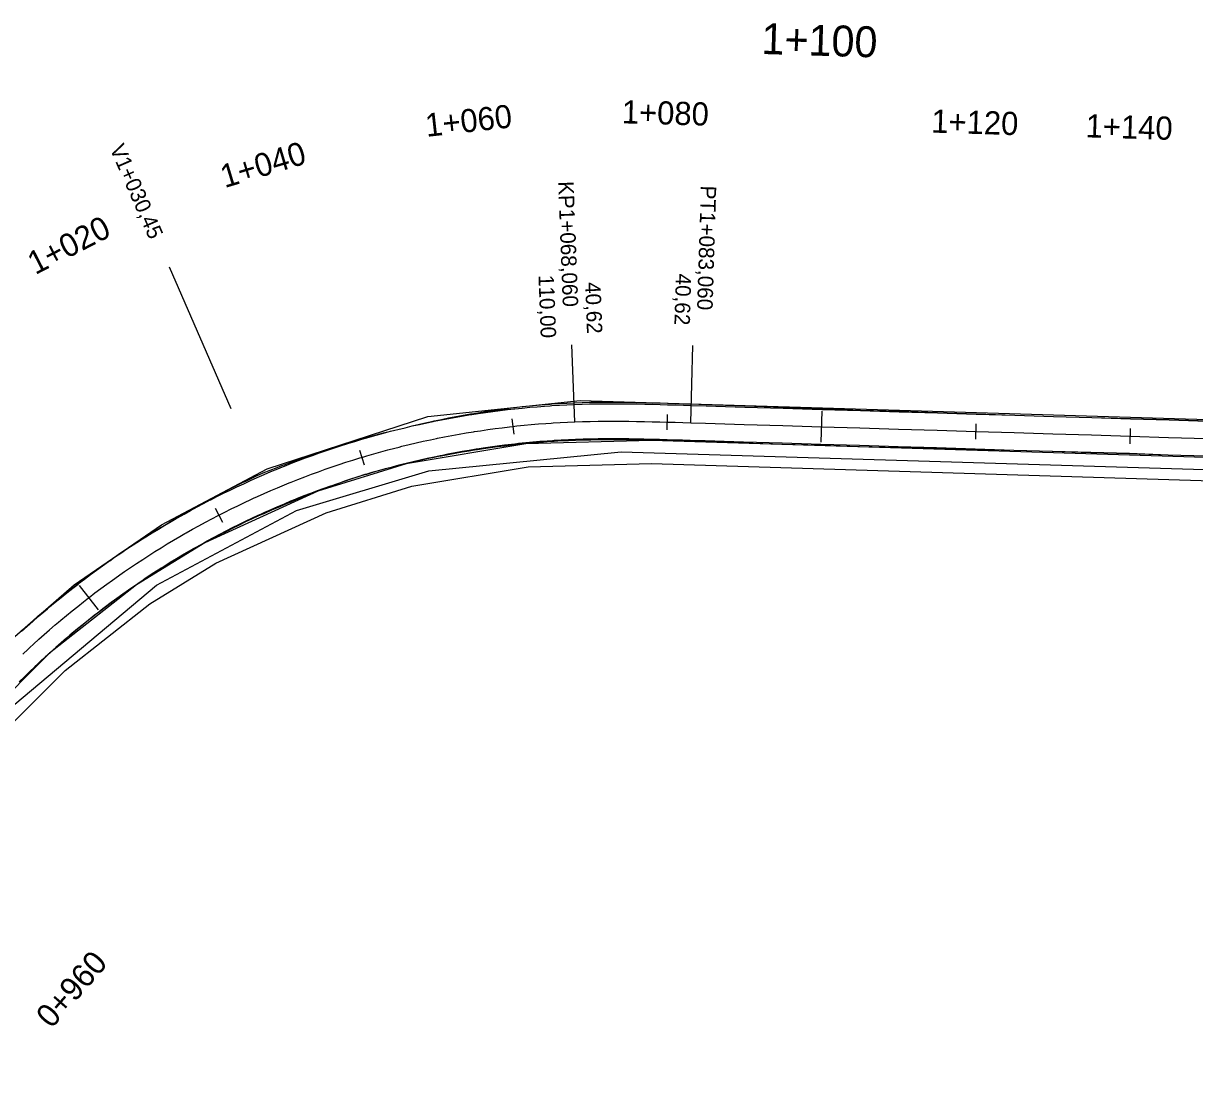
# Model space of a CAD drawing. Extents: x -636600 to -628587, y -1090963 to -1085869.
# Drawn here: x -634303.4 to -634151.7, y -1088699.1 to -1088562.7 of the extents above; entities that cross this region are included whole.
import ezdxf

# ---------------------------------------------------------------- set-up
doc = ezdxf.new("R2010")
doc.units = 0
for name, color, linetype in [('01_PARCELY_NÁVRH_PC', 7, 'Continuous'), ('06_ÚSES_IP_NAVRH', 7, 'Continuous'), ('HEKTOMETRY100', 7, 'Continuous'), ('HEKTOMETRY20', 7, 'Continuous'), ('HL_BODY', 7, 'Continuous'), ('POLOMERY', 7, 'Continuous'), ('situace_osa', 7, 'Continuous'), ('situace_těleso', 7, 'Continuous'), ('situace_vozovka', 7, 'Continuous'), ('VRCHOLY', 7, 'Continuous')]:
    doc.layers.add(name, color=color, linetype=linetype)

msp = doc.modelspace()

# ---------------------------------------------------------------- linework, layer by layer
at = {"layer": '01_PARCELY_NÁVRH_PC'}
for points in [[(-634307.58, -1088644.7), (-634296.89, -1088635.39), (-634285.58, -1088627.65), (-634271.87, -1088620.39), (-634251.06, -1088613.63), (-634231.34, -1088611.54), (-634018.85, -1088617.95), (-634004.45, -1088619.13)], [(-634005.25, -1088624.55), (-634020.85, -1088622.9), (-634222.07, -1088616.71), (-634238.37, -1088617.13), (-634253.85, -1088619.72), (-634265.32, -1088623.27), (-634279.95, -1088629.95), (-634288.79, -1088635.41), (-634300.06, -1088644.25), (-634308.04, -1088652.24)], [(-634005.25, -1088624.55), (-634020.85, -1088622.9), (-634222.07, -1088616.71), (-634238.37, -1088617.13), (-634253.85, -1088619.72), (-634265.32, -1088623.27), (-634279.95, -1088629.95), (-634288.79, -1088635.41), (-634300.06, -1088644.25), (-634308.04, -1088652.24)], [(-634305.84, -1088654.29), (-634298.06, -1088646.5), (-634287.07, -1088637.87), (-634278.53, -1088632.6), (-634264.25, -1088626.08), (-634253.15, -1088622.64), (-634238.08, -1088620.13), (-634222.07, -1088619.71), (-634021.05, -1088625.89), (-634005.7, -1088627.52)]]:
    msp.add_lwpolyline(points, dxfattribs=at)
at = {"layer": '06_ÚSES_IP_NAVRH'}
msp.add_lwpolyline([(-634392.93, -1088699.07), (-634347.41, -1088695.15), (-634340.15, -1088691.27), (-634304.55, -1088650.87), (-634286.21, -1088635.43), (-634268.08, -1088625.78), (-634250.92, -1088620.63), (-634226, -1088618.17), (-634020.69, -1088624.38), (-633993.52, -1088628.05), (-633949.57, -1088642.4), (-633878.78, -1088663.35), (-633857.08, -1088670.7), (-633808.78, -1088683.89)], dxfattribs=at)
at = {"layer": 'HEKTOMETRY100'}
for points in [[(-634200.02, -1088612.94), (-634200.14, -1088616.93)], [(-634296.22, -1088635.5), (-634293.78, -1088638.66)]]:
    msp.add_lwpolyline(points, dxfattribs=at)
at = {"layer": 'HEKTOMETRY20'}
for points in [[(-634240.16, -1088613.91), (-634239.93, -1088615.89)], [(-634220.04, -1088613.33), (-634220.1, -1088615.33)], [(-634180.06, -1088614.55), (-634180.12, -1088616.54)], [(-634160.07, -1088615.16), (-634160.13, -1088617.16)], [(-634259.9, -1088617.95), (-634259.32, -1088619.86)], [(-634278.59, -1088625.49), (-634277.68, -1088627.27)]]:
    msp.add_lwpolyline(points, dxfattribs=at)
at = {"layer": 'HL_BODY'}
for points in [[(-634232.01, -1088614.3), (-634232.39, -1088604.31)], [(-634217.01, -1088614.42), (-634216.71, -1088604.42)]]:
    msp.add_lwpolyline(points, dxfattribs=at)
at = {"layer": 'POLOMERY'}
for points in [[(-634232.01, -1088614.3), (-634232.39, -1088604.31)], [(-634217.01, -1088614.42), (-634216.71, -1088604.42)]]:
    msp.add_lwpolyline(points, dxfattribs=at)
at = {"layer": 'situace_osa'}
msp.add_lwpolyline([(-634303.54, -1088644.39), (-634302.85, -1088643.74), (-634302.63, -1088643.53), (-634302.16, -1088643.1), (-634301.46, -1088642.46), (-634300.76, -1088641.84), (-634300.05, -1088641.21), (-634299.33, -1088640.6), (-634298.89, -1088640.22), (-634298.61, -1088639.99), (-634297.88, -1088639.38), (-634297.15, -1088638.79), (-634296.42, -1088638.19), (-634295.68, -1088637.61), (-634295, -1088637.08), (-634294.93, -1088637.03), (-634294.18, -1088636.46), (-634293.42, -1088635.89), (-634292.66, -1088635.33), (-634291.9, -1088634.78), (-634291.13, -1088634.23), (-634290.97, -1088634.12), (-634290.35, -1088633.69), (-634289.57, -1088633.16), (-634288.79, -1088632.63), (-634288, -1088632.11), (-634287.21, -1088631.6), (-634286.81, -1088631.35), (-634286.41, -1088631.1), (-634285.61, -1088630.6), (-634284.81, -1088630.1), (-634284, -1088629.62), (-634283.18, -1088629.14), (-634282.53, -1088628.76), (-634282.36, -1088628.67), (-634281.54, -1088628.21), (-634280.71, -1088627.75), (-634279.88, -1088627.3), (-634279.05, -1088626.86), (-634278.21, -1088626.42), (-634278.13, -1088626.38), (-634277.37, -1088625.99), (-634276.53, -1088625.57), (-634275.68, -1088625.16), (-634274.83, -1088624.75), (-634273.97, -1088624.35), (-634273.64, -1088624.2), (-634273.11, -1088623.96), (-634272.25, -1088623.57), (-634271.38, -1088623.2), (-634270.52, -1088622.83), (-634269.64, -1088622.46), (-634269.04, -1088622.22), (-634268.77, -1088622.11), (-634267.89, -1088621.76), (-634267.01, -1088621.42), (-634266.13, -1088621.09), (-634265.24, -1088620.77), (-634264.37, -1088620.45), (-634264.35, -1088620.45), (-634263.46, -1088620.14), (-634262.56, -1088619.84), (-634261.67, -1088619.54), (-634260.77, -1088619.26), (-634259.87, -1088618.98), (-634259.61, -1088618.9), (-634258.96, -1088618.71), (-634258.05, -1088618.45), (-634257.14, -1088618.19), (-634256.23, -1088617.94), (-634255.32, -1088617.7), (-634254.79, -1088617.57), (-634254.41, -1088617.47), (-634253.49, -1088617.25), (-634252.57, -1088617.03), (-634251.65, -1088616.82), (-634250.73, -1088616.62), (-634249.92, -1088616.46), (-634249.8, -1088616.43), (-634248.88, -1088616.25), (-634247.95, -1088616.07), (-634247.02, -1088615.9), (-634246.09, -1088615.74), (-634245.16, -1088615.59), (-634245, -1088615.57), (-634244.22, -1088615.45), (-634243.29, -1088615.31), (-634242.35, -1088615.18), (-634241.42, -1088615.06), (-634240.48, -1088614.95), (-634240.05, -1088614.9), (-634239.54, -1088614.84), (-634238.6, -1088614.75), (-634237.66, -1088614.66), (-634236.72, -1088614.58), (-634235.78, -1088614.51), (-634235.07, -1088614.46), (-634234.84, -1088614.44), (-634233.9, -1088614.39), (-634232.95, -1088614.34), (-634232.01, -1088614.3), (-634231.01, -1088614.27), (-634230.07, -1088614.24), (-634230.01, -1088614.24), (-634229.01, -1088614.23), (-634228.01, -1088614.22), (-634227.01, -1088614.21), (-634226.01, -1088614.22), (-634225.07, -1088614.22), (-634225.01, -1088614.23), (-634224.01, -1088614.24), (-634223.01, -1088614.26), (-634222.01, -1088614.28), (-634221.01, -1088614.3), (-634220.07, -1088614.33), (-634220.01, -1088614.33), (-634219.01, -1088614.36), (-634218.01, -1088614.39), (-634217.01, -1088614.42), (-634215.07, -1088614.48), (-634210.08, -1088614.63), (-634205.08, -1088614.78), (-634200.08, -1088614.93), (-634195.08, -1088615.09), (-634190.09, -1088615.24), (-634185.09, -1088615.39), (-634180.09, -1088615.55), (-634175.09, -1088615.7), (-634170.1, -1088615.85), (-634165.1, -1088616), (-634160.1, -1088616.16), (-634155.1, -1088616.31), (-634150.1, -1088616.46)], dxfattribs=at)
at = {"layer": 'situace_těleso'}
for points in [[(-634303.73, -1088641.38), (-634303.02, -1088640.74), (-634302.29, -1088640.1), (-634301.57, -1088639.47), (-634300.83, -1088638.84), (-634300.38, -1088638.46), (-634300.09, -1088638.22), (-634299.35, -1088637.61), (-634298.6, -1088637.01), (-634297.84, -1088636.41), (-634297.08, -1088635.82), (-634296.38, -1088635.28), (-634296.31, -1088635.23), (-634295.54, -1088634.66), (-634294.77, -1088634.08), (-634294, -1088633.51), (-634293.22, -1088632.93), (-634292.44, -1088632.37), (-634292.28, -1088632.25), (-634291.65, -1088631.81), (-634290.86, -1088631.26), (-634290.06, -1088630.73), (-634289.24, -1088630.22), (-634288.43, -1088629.7), (-634288.02, -1088629.44), (-634287.61, -1088629.19), (-634286.79, -1088628.68), (-634285.98, -1088628.17), (-634285.15, -1088627.67), (-634284.33, -1088627.17), (-634283.67, -1088626.78), (-634283.5, -1088626.68), (-634282.67, -1088626.19), (-634281.83, -1088625.72), (-634280.99, -1088625.25), (-634280.14, -1088624.78), (-634279.29, -1088624.32), (-634279.21, -1088624.28), (-634278.44, -1088623.87), (-634277.58, -1088623.43), (-634276.72, -1088622.99), (-634275.86, -1088622.56), (-634274.99, -1088622.13), (-634274.65, -1088621.97), (-634274.12, -1088621.71), (-634273.25, -1088621.3), (-634272.37, -1088620.92), (-634271.47, -1088620.56), (-634270.57, -1088620.2), (-634269.96, -1088619.96), (-634269.67, -1088619.85), (-634268.77, -1088619.51), (-634267.87, -1088619.17), (-634266.96, -1088618.85), (-634266.05, -1088618.53), (-634265.15, -1088618.22), (-634265.14, -1088618.21), (-634264.22, -1088617.91), (-634263.3, -1088617.61), (-634262.38, -1088617.32), (-634261.46, -1088617.04), (-634260.54, -1088616.76), (-634260.28, -1088616.69), (-634259.61, -1088616.49), (-634258.69, -1088616.23), (-634257.76, -1088615.98), (-634256.82, -1088615.73), (-634255.89, -1088615.5), (-634255.35, -1088615.37), (-634254.95, -1088615.28), (-634254.01, -1088615.06), (-634253.08, -1088614.83), (-634252.14, -1088614.6), (-634251.2, -1088614.38), (-634250.38, -1088614.2), (-634250.26, -1088614.18), (-634249.31, -1088613.99), (-634248.37, -1088613.8), (-634247.42, -1088613.62), (-634246.47, -1088613.44), (-634245.53, -1088613.27), (-634245.37, -1088613.25), (-634244.57, -1088613.12), (-634243.62, -1088612.96), (-634242.67, -1088612.82), (-634241.71, -1088612.69), (-634240.76, -1088612.56), (-634240.31, -1088612.5), (-634239.8, -1088612.44), (-634238.84, -1088612.33), (-634237.88, -1088612.24), (-634236.92, -1088612.15), (-634235.96, -1088612.07), (-634235.23, -1088612.01), (-634234.99, -1088611.99), (-634234.03, -1088611.93), (-634233.07, -1088611.88), (-634232.1, -1088611.83), (-634231.08, -1088611.8), (-634230.12, -1088611.77), (-634230.06, -1088611.77), (-634229.04, -1088611.75), (-634228.03, -1088611.74), (-634227.01, -1088611.74), (-634226, -1088611.75), (-634225.04, -1088611.76), (-634224.98, -1088611.76), (-634223.97, -1088611.78), (-634222.96, -1088611.8), (-634221.95, -1088611.82), (-634220.95, -1088611.85), (-634220, -1088611.88), (-634219.94, -1088611.89), (-634218.94, -1088611.92), (-634217.94, -1088611.95), (-634216.94, -1088611.99), (-634215, -1088612.06), (-634210, -1088612.24), (-634205.01, -1088612.42), (-634200.01, -1088612.59), (-634195.01, -1088612.77), (-634190.02, -1088612.94), (-634185.02, -1088613.11), (-634180.02, -1088613.28), (-634175.02, -1088613.45), (-634170.03, -1088613.59), (-634165.03, -1088613.73), (-634160.03, -1088613.87), (-634155.03, -1088614.01), (-634150.03, -1088614.15)], [(-634150.17, -1088618.76), (-634155.17, -1088618.61), (-634160.17, -1088618.42), (-634165.17, -1088618.27), (-634170.17, -1088618.14), (-634175.16, -1088618.02), (-634180.16, -1088617.9), (-634185.16, -1088617.78), (-634190.16, -1088617.65), (-634195.16, -1088617.53), (-634200.16, -1088617.38), (-634205.15, -1088617.23), (-634210.15, -1088617.07), (-634215.15, -1088616.91), (-634217.09, -1088616.85), (-634218.09, -1088616.82), (-634219.08, -1088616.79), (-634220.08, -1088616.76), (-634220.14, -1088616.76), (-634221.07, -1088616.73), (-634222.07, -1088616.71), (-634223.06, -1088616.69), (-634224.05, -1088616.67), (-634225.04, -1088616.65), (-634225.1, -1088616.65), (-634226.03, -1088616.64), (-634227.01, -1088616.64), (-634228, -1088616.64), (-634228.98, -1088616.65), (-634229.96, -1088616.66), (-634230.02, -1088616.66), (-634230.94, -1088616.68), (-634231.92, -1088616.7), (-634232.84, -1088616.74), (-634233.76, -1088616.78), (-634234.69, -1088616.84), (-634234.91, -1088616.85), (-634235.61, -1088616.9), (-634236.53, -1088616.97), (-634237.45, -1088617.05), (-634238.37, -1088617.13), (-634239.29, -1088617.22), (-634239.78, -1088617.28), (-634240.21, -1088617.32), (-634241.12, -1088617.43), (-634242.04, -1088617.55), (-634242.96, -1088617.67), (-634243.87, -1088617.8), (-634244.63, -1088617.91), (-634244.78, -1088617.94), (-634245.7, -1088618.08), (-634246.61, -1088618.23), (-634247.52, -1088618.39), (-634248.43, -1088618.56), (-634249.33, -1088618.73), (-634249.45, -1088618.76), (-634250.24, -1088618.92), (-634251.14, -1088619.11), (-634252.05, -1088619.3), (-634252.95, -1088619.51), (-634253.85, -1088619.72), (-634254.23, -1088619.81), (-634254.75, -1088619.94), (-634255.64, -1088620.16), (-634256.54, -1088620.39), (-634257.43, -1088620.63), (-634258.32, -1088620.88), (-634258.96, -1088621.07), (-634259.21, -1088621.14), (-634260.09, -1088621.41), (-634260.97, -1088621.7), (-634261.85, -1088622), (-634262.72, -1088622.31), (-634263.59, -1088622.62), (-634263.6, -1088622.63), (-634264.45, -1088622.94), (-634265.32, -1088623.27), (-634266.18, -1088623.61), (-634267.03, -1088623.96), (-634267.89, -1088624.3), (-634268.16, -1088624.41), (-634268.74, -1088624.66), (-634269.6, -1088625.02), (-634270.45, -1088625.38), (-634271.3, -1088625.74), (-634272.14, -1088626.11), (-634272.66, -1088626.34), (-634272.99, -1088626.49), (-634273.83, -1088626.87), (-634274.66, -1088627.26), (-634275.5, -1088627.66), (-634276.33, -1088628.07), (-634277.07, -1088628.44), (-634277.15, -1088628.48), (-634277.98, -1088628.9), (-634278.8, -1088629.33), (-634279.61, -1088629.76), (-634280.42, -1088630.21), (-634281.23, -1088630.66), (-634281.39, -1088630.75), (-634282.03, -1088631.11), (-634282.83, -1088631.58), (-634283.63, -1088632.05), (-634284.42, -1088632.52), (-634285.21, -1088633.01), (-634285.6, -1088633.25), (-634285.99, -1088633.5), (-634286.77, -1088634), (-634287.54, -1088634.52), (-634288.3, -1088635.04), (-634289.06, -1088635.56), (-634289.66, -1088635.98), (-634289.82, -1088636.09), (-634290.58, -1088636.63), (-634291.33, -1088637.17), (-634292.07, -1088637.71), (-634292.81, -1088638.27), (-634293.55, -1088638.83), (-634293.61, -1088638.88), (-634294.28, -1088639.39), (-634295.01, -1088639.96), (-634295.73, -1088640.54), (-634296.45, -1088641.12), (-634297.16, -1088641.71), (-634297.43, -1088641.94), (-634297.87, -1088642.31), (-634298.57, -1088642.91), (-634299.26, -1088643.53), (-634299.95, -1088644.15), (-634300.63, -1088644.77), (-634301.09, -1088645.2), (-634301.3, -1088645.4), (-634301.98, -1088646.04), (-634302.64, -1088646.68), (-634303.3, -1088647.33), (-634303.96, -1088647.98)]]:
    msp.add_lwpolyline(points, dxfattribs=at)
at = {"layer": 'situace_vozovka'}
for points in [[(-634303.68, -1088641.44), (-634302.96, -1088640.79), (-634302.25, -1088640.15), (-634301.52, -1088639.52), (-634300.79, -1088638.89), (-634300.34, -1088638.5), (-634300.06, -1088638.26), (-634299.32, -1088637.65), (-634298.57, -1088637.04), (-634297.82, -1088636.43), (-634297.06, -1088635.84), (-634296.37, -1088635.3), (-634296.3, -1088635.25), (-634295.54, -1088634.66), (-634294.77, -1088634.08), (-634293.99, -1088633.51), (-634293.21, -1088632.95), (-634292.42, -1088632.39), (-634292.26, -1088632.28), (-634291.63, -1088631.84), (-634290.84, -1088631.3), (-634290.04, -1088630.76), (-634289.23, -1088630.23), (-634288.42, -1088629.71), (-634288.01, -1088629.45), (-634287.61, -1088629.19), (-634286.79, -1088628.68), (-634285.97, -1088628.18), (-634285.14, -1088627.68), (-634284.31, -1088627.2), (-634283.65, -1088626.81), (-634283.48, -1088626.72), (-634282.64, -1088626.24), (-634281.8, -1088625.78), (-634280.95, -1088625.32), (-634280.1, -1088624.86), (-634279.24, -1088624.42), (-634279.16, -1088624.38), (-634278.38, -1088623.98), (-634277.52, -1088623.55), (-634276.66, -1088623.13), (-634275.79, -1088622.71), (-634274.91, -1088622.31), (-634274.57, -1088622.15), (-634274.04, -1088621.91), (-634273.16, -1088621.51), (-634272.27, -1088621.13), (-634271.39, -1088620.75), (-634270.5, -1088620.38), (-634269.89, -1088620.13), (-634269.61, -1088620.02), (-634268.71, -1088619.67), (-634267.81, -1088619.32), (-634266.91, -1088618.98), (-634266, -1088618.65), (-634265.11, -1088618.33), (-634265.1, -1088618.33), (-634264.19, -1088618.01), (-634263.27, -1088617.7), (-634262.36, -1088617.4), (-634261.44, -1088617.11), (-634260.52, -1088616.83), (-634260.26, -1088616.75), (-634259.6, -1088616.55), (-634258.67, -1088616.28), (-634257.74, -1088616.02), (-634256.81, -1088615.77), (-634255.88, -1088615.52), (-634255.35, -1088615.39), (-634254.95, -1088615.29), (-634254.01, -1088615.06), (-634253.07, -1088614.84), (-634252.13, -1088614.63), (-634251.19, -1088614.42), (-634250.37, -1088614.25), (-634250.25, -1088614.23), (-634249.3, -1088614.04), (-634248.36, -1088613.86), (-634247.41, -1088613.69), (-634246.46, -1088613.52), (-634245.51, -1088613.37), (-634245.35, -1088613.34), (-634244.56, -1088613.22), (-634243.6, -1088613.08), (-634242.65, -1088612.95), (-634241.69, -1088612.83), (-634240.74, -1088612.71), (-634240.29, -1088612.66), (-634239.78, -1088612.61), (-634238.82, -1088612.51), (-634237.86, -1088612.42), (-634236.9, -1088612.34), (-634235.94, -1088612.26), (-634235.21, -1088612.21), (-634234.98, -1088612.2), (-634234.02, -1088612.14), (-634233.06, -1088612.09), (-634232.09, -1088612.05), (-634231.08, -1088612.02), (-634230.12, -1088611.99), (-634230.06, -1088611.99), (-634229.04, -1088611.98), (-634228.02, -1088611.97), (-634227.01, -1088611.96), (-634226, -1088611.97), (-634225.05, -1088611.97), (-634224.99, -1088611.98), (-634223.98, -1088611.99), (-634222.97, -1088612.01), (-634221.96, -1088612.03), (-634220.95, -1088612.05), (-634220.01, -1088612.08), (-634219.95, -1088612.08), (-634218.95, -1088612.11), (-634217.94, -1088612.14), (-634216.94, -1088612.17), (-634215.01, -1088612.23), (-634210.01, -1088612.38), (-634205.01, -1088612.53), (-634200.01, -1088612.69), (-634195.01, -1088612.84), (-634190.02, -1088612.99), (-634185.02, -1088613.14), (-634180.02, -1088613.3), (-634175.02, -1088613.45), (-634170.03, -1088613.6), (-634165.03, -1088613.75), (-634160.03, -1088613.91), (-634155.03, -1088614.06), (-634150.04, -1088614.21)], [(-634303.98, -1088647.95), (-634303.32, -1088647.3), (-634302.66, -1088646.66), (-634301.99, -1088646.02), (-634301.32, -1088645.39), (-634301.1, -1088645.18), (-634300.64, -1088644.76), (-634299.95, -1088644.14), (-634299.26, -1088643.52), (-634298.57, -1088642.91), (-634297.87, -1088642.31), (-634297.43, -1088641.94), (-634297.16, -1088641.71), (-634296.45, -1088641.12), (-634295.74, -1088640.53), (-634295.02, -1088639.95), (-634294.29, -1088639.38), (-634293.62, -1088638.86), (-634293.56, -1088638.81), (-634292.82, -1088638.25), (-634292.08, -1088637.7), (-634291.34, -1088637.15), (-634290.59, -1088636.61), (-634289.83, -1088636.07), (-634289.68, -1088635.96), (-634289.08, -1088635.54), (-634288.31, -1088635.02), (-634287.54, -1088634.51), (-634286.77, -1088634), (-634286, -1088633.5), (-634285.6, -1088633.25), (-634285.21, -1088633), (-634284.43, -1088632.51), (-634283.64, -1088632.03), (-634282.85, -1088631.55), (-634282.05, -1088631.09), (-634281.41, -1088630.72), (-634281.25, -1088630.62), (-634280.44, -1088630.17), (-634279.63, -1088629.72), (-634278.82, -1088629.28), (-634278, -1088628.85), (-634277.18, -1088628.42), (-634277.11, -1088628.38), (-634276.36, -1088628), (-634275.53, -1088627.59), (-634274.7, -1088627.18), (-634273.87, -1088626.78), (-634273.03, -1088626.39), (-634272.7, -1088626.24), (-634272.19, -1088626.01), (-634271.34, -1088625.63), (-634270.49, -1088625.26), (-634269.64, -1088624.9), (-634268.79, -1088624.55), (-634268.2, -1088624.31), (-634267.93, -1088624.2), (-634267.07, -1088623.86), (-634266.21, -1088623.53), (-634265.34, -1088623.2), (-634264.48, -1088622.88), (-634263.62, -1088622.58), (-634263.6, -1088622.57), (-634262.73, -1088622.27), (-634261.85, -1088621.97), (-634260.98, -1088621.69), (-634260.09, -1088621.4), (-634259.21, -1088621.13), (-634258.96, -1088621.06), (-634258.32, -1088620.87), (-634257.44, -1088620.61), (-634256.55, -1088620.36), (-634255.65, -1088620.12), (-634254.76, -1088619.88), (-634254.24, -1088619.75), (-634253.86, -1088619.66), (-634252.96, -1088619.44), (-634252.06, -1088619.22), (-634251.16, -1088619.02), (-634250.26, -1088618.82), (-634249.47, -1088618.66), (-634249.35, -1088618.64), (-634248.45, -1088618.46), (-634247.54, -1088618.28), (-634246.63, -1088618.12), (-634245.72, -1088617.96), (-634244.8, -1088617.81), (-634244.65, -1088617.79), (-634243.89, -1088617.67), (-634242.97, -1088617.54), (-634242.06, -1088617.41), (-634241.14, -1088617.29), (-634240.22, -1088617.18), (-634239.8, -1088617.14), (-634239.3, -1088617.08), (-634238.38, -1088616.99), (-634237.46, -1088616.9), (-634236.54, -1088616.82), (-634235.62, -1088616.75), (-634234.92, -1088616.7), (-634234.7, -1088616.69), (-634233.77, -1088616.63), (-634232.85, -1088616.59), (-634231.93, -1088616.55), (-634230.95, -1088616.52), (-634230.02, -1088616.49), (-634229.96, -1088616.49), (-634228.98, -1088616.48), (-634228, -1088616.47), (-634227.01, -1088616.46), (-634226.02, -1088616.47), (-634225.1, -1088616.47), (-634225.04, -1088616.48), (-634224.05, -1088616.49), (-634223.06, -1088616.51), (-634222.06, -1088616.53), (-634221.07, -1088616.55), (-634220.13, -1088616.58), (-634220.07, -1088616.58), (-634219.08, -1088616.61), (-634218.08, -1088616.64), (-634217.08, -1088616.67), (-634215.14, -1088616.73), (-634210.15, -1088616.88), (-634205.15, -1088617.03), (-634200.15, -1088617.18), (-634195.15, -1088617.34), (-634190.15, -1088617.49), (-634185.16, -1088617.64), (-634180.16, -1088617.79), (-634175.16, -1088617.95), (-634170.16, -1088618.1), (-634165.17, -1088618.25), (-634160.17, -1088618.4), (-634155.17, -1088618.56), (-634150.17, -1088618.71)]]:
    msp.add_lwpolyline(points, dxfattribs=at)
at = {"layer": 'VRCHOLY'}
msp.add_lwpolyline([(-634276.52, -1088612.6), (-634284.51, -1088594.27)], dxfattribs=at)

# ---------------------------------------------------------------- texts
at = {"layer": 'HEKTOMETRY100'}
msp.add_text('1+100', height=4, rotation=358.251, dxfattribs=at).set_placement((-634207.89, -1088566.67))
at = {"layer": 'HEKTOMETRY20'}
for s, rotation, p in [('1+060', 6.3557, (-634251.22, -1088577.41)), ('1+080', 358.4135, (-634225.96, -1088575.65)), ('1+120', 358.251, (-634185.87, -1088576.85)), ('1+140', 358.251, (-634165.88, -1088577.46)), ('1+040', 16.7731, (-634277.38, -1088584.05)), ('1+020', 27.1905, (-634301.91, -1088595.31)), ('0+960', 48.8477, (-634299.81, -1088692.96))]:
    msp.add_text(s, height=3, rotation=rotation, dxfattribs=at).set_placement(p)
at = {"layer": 'HL_BODY'}
for s, rotation, p in [('KP1+068,060', 272.1575, (-634234.18, -1088583.18)), ('PT1+083,060', 268.251, (-634215.69, -1088583.69))]:
    msp.add_text(s, height=2, rotation=rotation, dxfattribs=at).set_placement(p)
at = {"layer": 'POLOMERY'}
for s, rotation, p in [('110,00', 272.1575, (-634236.73, -1088595.32)), ('40,62', 268.251, (-634218.92, -1088595.08)), ('40,62', 272.1575, (-634230.69, -1088596.24))]:
    msp.add_text(s, height=2, rotation=rotation, dxfattribs=at).set_placement(p)
at = {"layer": 'VRCHOLY'}
msp.add_text('V1+030,45', height=2, rotation=293.5494, dxfattribs=at).set_placement((-634292.3, -1088578.89))

doc.saveas('drawing.dxf')
